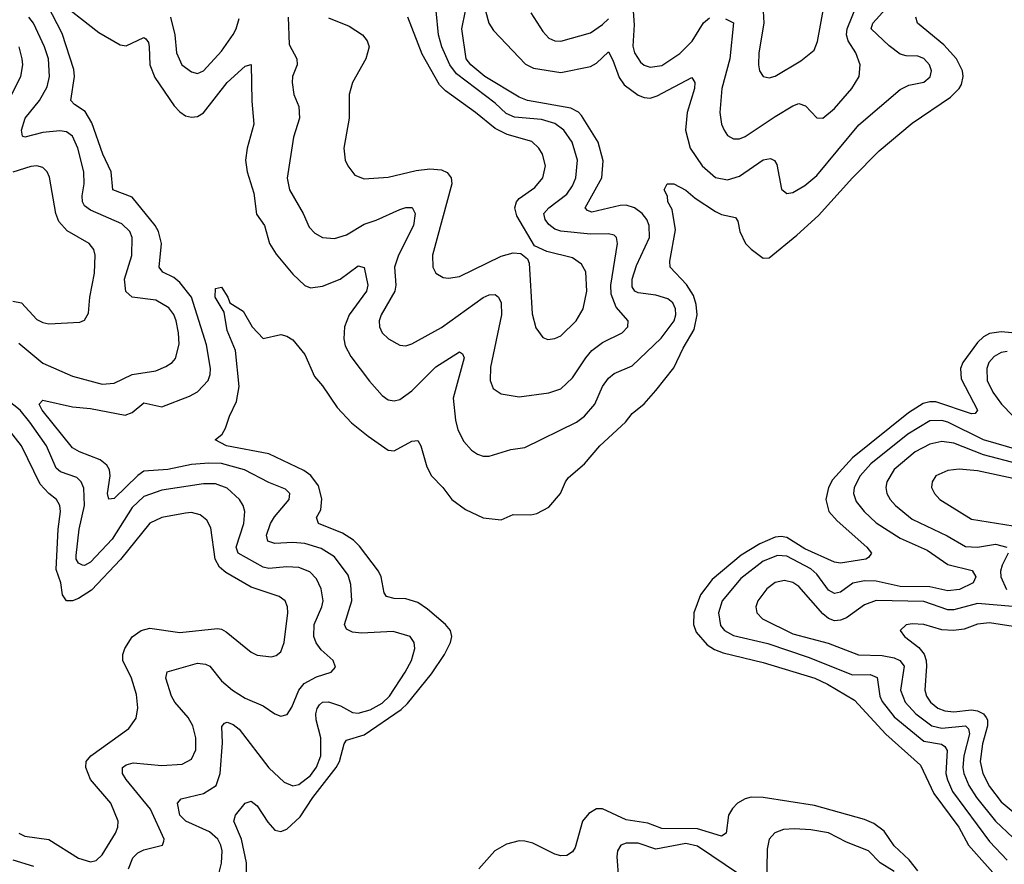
# Model space of a CAD drawing. Header units: inches. Extents: x 1843162 to 1959474, y 907081 to 1016326.
# Tile 440 of 656: x 1915513 to 1918820, y 970285 to 973121. Entities that reach past the tile are written whole.
import ezdxf

# ---------------------------------------------------------------- set-up
doc = ezdxf.new("R2010")
doc.units = ezdxf.units.IN
doc.header["$MEASUREMENT"] = 0
doc.layers.add('B9917', color=7, linetype='Continuous')

msp = doc.modelspace()

# ---------------------------------------------------------------- linework, layer by layer
at = {"layer": 'B9917', "color": 5}
for points, elevation in [([(1917883.8, 973123.8), (1917910.5, 973110.5), (1917897.7, 972990), (1917871.6, 972890), (1917864.2, 972810), (1917870.1, 972770.1), (1917878.8, 972750), (1917890, 972731.8), (1917910, 972720.7), (1917930, 972721.5), (1917950, 972728.6), (1918050, 972796.6), (1918110, 972832.4), (1918130, 972839.7), (1918152.1, 972832.1), (1918190, 972791.8), (1918210, 972790.2), (1918250, 972822.9), (1918308.4, 972890), (1918332.4, 972930), (1918336.2, 972970), (1918321.6, 973010), (1918295, 973050), (1918290.3, 973070), (1918292, 973090), (1918340.5, 973210)], 460), ([(1915630, 973195.9), (1915778.5, 973078.5), (1915850, 973036.5), (1915870, 973032.9), (1915930, 973061.3), (1915936.6, 973056.6), (1915945.1, 973045.1), (1915947.8, 973030), (1915949.6, 972970), (1915967, 972927), (1916031.9, 972831.9), (1916050, 972811.6), (1916070, 972798.8), (1916090, 972793.8), (1916110, 972796.2), (1916130, 972808.1), (1916210, 972910.1), (1916270, 972964.9), (1916290, 972970.6), (1916292.3, 972847.7), (1916299.4, 972770), (1916276.4, 972690), (1916271.4, 972650), (1916276.8, 972610), (1916298.8, 972538.8), (1916308.5, 972468.5), (1916334.6, 972430), (1916352.2, 972370), (1916374, 972334), (1916430, 972266.5), (1916470, 972228.5), (1916490, 972221.3), (1916530, 972226.6), (1916589.5, 972250.5), (1916650, 972295), (1916669.2, 972289.2), (1916682.2, 972230), (1916677.3, 972210), (1916619.4, 972130), (1916604.2, 972090), (1916601.5, 972050), (1916606.2, 972026.2), (1916625.5, 971990), (1916687.5, 971907.5), (1916730, 971859.6), (1916750, 971845.2), (1916770, 971841.1), (1916790, 971845.8), (1916830, 971875.5), (1916910, 971955.4), (1916990, 972005.5), (1916999.8, 971999.8), (1917005.9, 971985.9), (1916968.8, 971850), (1916976.1, 971776.1), (1916984, 971744), (1917004.9, 971704.9), (1917030, 971675.8), (1917050, 971662.2), (1917070, 971655.9), (1917090, 971655.9), (1917162, 971678), (1917210, 971684.9), (1917383.5, 971770), (1917410, 971790.2), (1917444.5, 971830), (1917469.9, 971890.1), (1917490, 971918.1), (1917510, 971932.8), (1917570, 971958.8), (1917667.8, 972052.2), (1917710.9, 972110), (1917717, 972130), (1917716.1, 972150), (1917706.2, 972170), (1917690, 972184.1), (1917650, 972196.7), (1917590, 972204.4), (1917578.6, 972210), (1917570, 972224.4), (1917569.9, 972250), (1917584, 972296), (1917628.2, 972390), (1917627.1, 972430), (1917618.9, 972450), (1917603.9, 972470), (1917577.7, 972490), (1917550, 972498.3), (1917530, 972497.7), (1917434.4, 972474.4), (1917420.3, 972480.3), (1917412.5, 972490), (1917467.9, 972590), (1917472.3, 972647.7), (1917456.2, 972710), (1917399.9, 972799.9), (1917390, 972810.8), (1917364.2, 972824.2), (1917218.4, 972850), (1917190, 972860.7), (1917075.4, 972930), (1917028.2, 972970), (1917012.9, 972990), (1916998, 973090), (1917010, 973150.8)], 440), ([(1917070, 973180.3), (1917088.1, 973110), (1917104.5, 973084.5), (1917211.3, 972971.3), (1917238, 972958), (1917330, 972944), (1917430, 972963.6), (1917450, 972975.5), (1917490, 973013.6), (1917505.5, 972985.5), (1917526.7, 972926.7), (1917542.8, 972902.8), (1917590, 972867.2), (1917610, 972859.4), (1917630, 972858), (1917654.2, 972865.8), (1917770, 972927.4), (1917780.6, 972910), (1917779.3, 972890), (1917754.2, 972810), (1917748.9, 972750), (1917765.3, 972690), (1917805, 972630), (1917850, 972591.3), (1917890, 972583.8), (1917930, 972596.1), (1918010, 972650.7), (1918035.1, 972655.1), (1918048.1, 972648.1), (1918055.4, 972635.4), (1918071.9, 972551.9), (1918090, 972538), (1918110, 972541), (1918150, 972564.1), (1918190, 972597.5), (1918331.9, 972768.1), (1918470, 972887.3), (1918499, 972901), (1918550, 972911.1), (1918571.1, 972928.9), (1918575.2, 972950), (1918568.2, 972970), (1918550, 972991), (1918530, 972998.6), (1918490, 973000.3), (1918470, 973005.8), (1918433.3, 973033.3), (1918373.3, 973090), (1918378.3, 973110), (1918422.3, 973157.7)], 440), ([(1916182.5, 970257.5), (1916190.8, 970289.2), (1916192.8, 970330), (1916188.5, 970350), (1916177.7, 970370), (1916150, 970394.2), (1916070.6, 970430), (1916050.6, 970450), (1916042.6, 970490), (1916054.9, 970505.1), (1916130, 970522.5), (1916172.2, 970550), (1916185.5, 970590), (1916193.4, 970693.4), (1916191.8, 970748.2), (1916200.7, 970759.3), (1916210, 970762.6), (1916230, 970754.4), (1916250, 970739.2), (1916350, 970609.3), (1916401.5, 970561.5), (1916430, 970548.5), (1916450, 970553.5), (1916490, 970583.1), (1916510, 970611.9), (1916524.3, 970650), (1916523.9, 970710), (1916508.1, 970770), (1916507, 970790), (1916511.4, 970808.6), (1916519.5, 970820.5), (1916530, 970830.1), (1916550, 970830.5), (1916590, 970817.8), (1916630, 970795), (1916650, 970792.3), (1916690, 970803.8), (1916730, 970826.6), (1916755.3, 970850), (1916807.2, 970930), (1916828.5, 970970), (1916840.2, 971010), (1916837.8, 971030), (1916824.2, 971050), (1916766.8, 971066.8), (1916661.3, 971061.3), (1916630, 971064.6), (1916610, 971074.7), (1916603.4, 971090), (1916627.8, 971170), (1916624.9, 971224.9), (1916615.6, 971255.6), (1916570, 971318.1), (1916525.8, 971345.8), (1916470, 971362.5), (1916430, 971366.1), (1916370, 971362.7), (1916346.2, 971370), (1916341.6, 971390), (1916355.1, 971430), (1916368.1, 971451.9), (1916417.3, 971510), (1916419.8, 971530), (1916405, 971545), (1916350, 971567), (1916267.6, 971610), (1916190, 971631.1), (1916147.8, 971632.2), (1916090, 971628.1), (1916010, 971611.3), (1915930, 971605), (1915909.1, 971590.9), (1915830, 971513.3), (1915811.5, 971511.5), (1915808, 971530), (1915816.7, 971590), (1915814.3, 971610), (1915805.6, 971625.6), (1915783.5, 971643.5), (1915713.5, 971670), (1915690, 971683.7), (1915587.6, 971810), (1915578, 971830), (1915590, 971843.9), (1915690, 971820.9), (1915750, 971815.4), (1915866.4, 971793.6), (1915890, 971801.8), (1915930, 971835.1), (1915990, 971821.5), (1916082.7, 971857.3), (1916110, 971872.1), (1916145.2, 971910), (1916153, 971930), (1916154, 971950), (1916140.1, 972030), (1916089.9, 972189.9), (1916050, 972239.3), (1916030, 972255.4), (1915993.5, 972273.5), (1915981.3, 972290), (1915989.5, 972370), (1915978.8, 972410), (1915967.7, 972430), (1915890, 972524.9), (1915826, 972550), (1915820.1, 972610), (1915791.7, 972670), (1915755.4, 972775.4), (1915733.1, 972813.1), (1915696.9, 972836.9), (1915684.6, 972850), (1915697.1, 972930), (1915694.3, 972954.3), (1915655, 973075), (1915605.9, 973170)], 440), ([(1916414.2, 973130), (1916418, 973038), (1916443.8, 972990), (1916445.2, 972970), (1916429.3, 972930), (1916427.6, 972910), (1916433.8, 972870), (1916450.2, 972830), (1916452.9, 972790), (1916432.8, 972727.2), (1916411.1, 972588.9), (1916418.5, 972550), (1916465.2, 972470), (1916484.7, 972424.7), (1916504.4, 972404.4), (1916530, 972390.2), (1916570, 972386.5), (1916610, 972398.5), (1916670, 972434.8), (1916710, 972447.7), (1916790, 972484.1), (1916810, 972490.9), (1916830.8, 972490.8), (1916840.9, 972470), (1916835.2, 972430), (1916784.8, 972330), (1916771.1, 972290), (1916776.2, 972230), (1916772.4, 972210), (1916726.7, 972130), (1916720.2, 972110), (1916721, 972090), (1916730.2, 972070), (1916751.8, 972050), (1916790, 972028.3), (1916810, 972026.5), (1916830, 972032.9), (1916930, 972087.5), (1917070, 972188.4), (1917090, 972197.8), (1917110, 972199), (1917121.2, 972190), (1917129.4, 972170), (1917131.1, 972130), (1917094.1, 971954.1), (1917093, 971910), (1917103, 971883), (1917130, 971864.9), (1917190, 971854.7), (1917290, 971868), (1917330, 971881.4), (1917370, 971918.2), (1917413.9, 971986.1), (1917434.3, 972010), (1917470, 972037.2), (1917536.4, 972070), (1917555.3, 972090), (1917556.1, 972110), (1917516.4, 972156.4), (1917499.1, 972199.1), (1917498.4, 972230), (1917520.2, 972370), (1917517.4, 972390), (1917510, 972398.2), (1917490, 972402.5), (1917430, 972400.9), (1917330, 972411.3), (1917310, 972418.3), (1917290, 972433.8), (1917277.3, 972450), (1917273, 972470), (1917289.9, 972490), (1917350, 972535.4), (1917370, 972563.2), (1917380.4, 972590), (1917386.6, 972650), (1917368.3, 972710), (1917340.8, 972750), (1917310, 972773), (1917265.7, 972785.7), (1917174.3, 972794.3), (1917146.3, 972806.3), (1917110, 972841.2), (1916979.6, 972939.6), (1916957.1, 972970), (1916930.6, 973030), (1916919.2, 973070), (1916911.3, 973151.3)], 460), ([(1917230, 973143.8), (1917270, 973081.2), (1917290, 973059.3), (1917310, 973050.1), (1917330, 973048.9), (1917430, 973077.3), (1917470, 973104.5), (1917490, 973124.2)], 460), ([(1917572.8, 973150), (1917576.2, 973103.8), (1917572.2, 973032.2), (1917577.3, 973010), (1917598, 972978), (1917610, 972968.3), (1917630, 972961.5), (1917670, 972967.9), (1917730, 973007.8), (1917771.2, 973048.8), (1917810, 973110.1), (1917830, 973127.3)], 460), ([(1918009.6, 973150), (1918011.8, 973110), (1917995.9, 973010), (1917994.2, 972970), (1917997.2, 972950), (1918010, 972930.3), (1918030, 972926.5), (1918050, 972932), (1918137.1, 972982.9), (1918181, 973019), (1918192.6, 973047.4), (1918214.9, 973170)], 480), ([(1915510, 972035.2), (1915590, 971967.5), (1915690, 971924.1), (1915790, 971897.3), (1915830, 971900.9), (1915890.7, 971929.3), (1915970, 971942.1), (1916003.6, 971956.4), (1916024.8, 971970), (1916036.2, 971983.8), (1916047.8, 972032.2), (1916046.3, 972070), (1916037.8, 972110), (1916030, 972131.7), (1916014.1, 972154.1), (1915970, 972179.4), (1915890, 972189.9), (1915868.8, 972208.8), (1915865.1, 972250), (1915889.2, 972329.2), (1915890.5, 972390), (1915882.3, 972410), (1915855.6, 972435.6), (1915750, 972481.2), (1915730, 972496.5), (1915723.5, 972510), (1915722.4, 972530), (1915729.4, 972570), (1915728, 972610), (1915708, 972690), (1915690.4, 972730), (1915670, 972744.6), (1915647.8, 972747.8), (1915590, 972742.7), (1915530, 972727.2), (1915521.6, 972730), (1915518.4, 972750), (1915531.5, 972790), (1915579.4, 972850), (1915604.5, 972895.5), (1915612.8, 972930), (1915609.2, 972990), (1915596, 973030), (1915558.5, 973110), (1915543.2, 973130)], 460), ([(1916019.6, 973130), (1916034.2, 973070), (1916038.9, 973010), (1916057.7, 972970), (1916090, 972945.6), (1916110, 972940.7), (1916130, 972949.2), (1916190, 973015.2), (1916230, 973071.2), (1916240.2, 973090), (1916250, 973125.5)], 460), ([(1916273.4, 970226.6), (1916274.9, 970290), (1916258, 970370), (1916232, 970430), (1916237.7, 970450), (1916270, 970490.3), (1916290, 970497.6), (1916310, 970481.8), (1916346.4, 970426.4), (1916370, 970400.2), (1916390, 970395), (1916410, 970403.3), (1916454.8, 970445.2), (1916497.8, 970510), (1916575.9, 970610), (1916587.1, 970630), (1916602.1, 970690), (1916610, 970702.3), (1916670, 970719.9), (1916794.5, 970805.5), (1916815, 970825), (1916895.4, 970924.6), (1916939.2, 970990), (1916960.1, 971030), (1916964.5, 971050), (1916959.7, 971070), (1916943.4, 971090), (1916882.4, 971142.4), (1916850, 971164.1), (1916810, 971176.6), (1916770, 971177.7), (1916745, 971185), (1916736.9, 971196.9), (1916727.4, 971250), (1916717.4, 971270), (1916653.8, 971353.8), (1916633.8, 971373.8), (1916597.3, 971397.3), (1916516.4, 971430), (1916509.8, 971450), (1916524.2, 971475.8), (1916527.9, 971512.1), (1916516.4, 971556.4), (1916490.7, 971590.7), (1916467, 971607), (1916350, 971663.9), (1916207.3, 971690), (1916169.5, 971710), (1916192.3, 971730), (1916204.5, 971750), (1916217, 971790), (1916240.8, 971839.2), (1916249.9, 971890), (1916237.2, 972010), (1916210, 972077.6), (1916199.7, 972139.7), (1916168.8, 972190), (1916170, 972218.8), (1916190, 972223), (1916212, 972190), (1916218, 972170), (1916263, 972143), (1916293.4, 972090), (1916330, 972051), (1916390, 972064), (1916410, 972058.8), (1916430, 972046), (1916470, 971997.3), (1916502.9, 971922.9), (1916530, 971891.5), (1916579.6, 971819.6), (1916627.7, 971767.7), (1916683, 971723), (1916750, 971675.5), (1916770, 971674), (1916830, 971706.5), (1916850, 971708.2), (1916860.2, 971690), (1916880.3, 971620.3), (1916895.5, 971590), (1916934, 971550), (1916964, 971510), (1917010, 971476.2), (1917070, 971448.1), (1917130, 971441.5), (1917170, 971459.6), (1917230, 971458.4), (1917250, 971462.6), (1917290, 971483.9), (1917329.8, 971530), (1917346.3, 971570), (1917356.5, 971583.5), (1917410.4, 971629.6), (1917461.4, 971690), (1917547.1, 971770), (1917570, 971798.6), (1917610, 971831), (1917650, 971876.3), (1917710, 971951.8), (1917741.7, 972018.3), (1917778.7, 972081.3), (1917788, 972130), (1917784.6, 972164.6), (1917775.5, 972195.5), (1917752.5, 972232.5), (1917698, 972290), (1917696.2, 972310), (1917715.7, 972415.7), (1917704, 972484), (1917689.3, 972510), (1917689.1, 972529.1), (1917678, 972550), (1917688, 972570), (1917710, 972570.4), (1917750, 972548.8), (1917781.6, 972521.6), (1917850, 972477), (1917870, 972467.6), (1917917.5, 972457.5), (1917924.8, 972444.8), (1917931.6, 972410), (1917951, 972370), (1917970, 972350.2), (1918010, 972320.7), (1918030, 972322), (1918122.8, 972397.2), (1918196.1, 972463.9), (1918309.9, 972590), (1918399.3, 972680.7), (1918510, 972773.6), (1918639.4, 972860.6), (1918668.7, 972890), (1918676.1, 972903.9), (1918681.8, 972930), (1918679.5, 972950), (1918659.4, 972990), (1918617.1, 973037.1), (1918528.8, 973110), (1918523.2, 973130)], 420), ([(1916550, 973127.7), (1916619, 973099), (1916664.2, 973070), (1916680.2, 973050), (1916687.1, 973030), (1916675.4, 972990), (1916630.2, 972910), (1916618.9, 972870), (1916619.4, 972790), (1916601.3, 972690), (1916605.5, 972650), (1916614.6, 972630), (1916638.9, 972598.9), (1916670, 972586.9), (1916750, 972592.2), (1916844.8, 972615.2), (1916890, 972620.6), (1916930, 972616.8), (1916948.1, 972608.1), (1916961.9, 972590), (1916964, 972570), (1916899, 972330), (1916900.7, 972290), (1916910.2, 972270.2), (1916935, 972255), (1916953.2, 972253.2), (1916990, 972259), (1917130, 972327.3), (1917170, 972338.3), (1917196.5, 972336.5), (1917218.7, 972318.7), (1917224, 972304), (1917233.7, 972133.7), (1917246.2, 972086.2), (1917270, 972053.7), (1917287.2, 972047.2), (1917310, 972050.2), (1917330, 972060.2), (1917382.4, 972110), (1917405.5, 972150), (1917417.3, 972210), (1917414.9, 972274.9), (1917400, 972300), (1917370, 972321.1), (1917283.3, 972343.3), (1917241.7, 972361.7), (1917182.4, 972462.4), (1917175.9, 972490), (1917181.1, 972510), (1917190, 972521), (1917242.6, 972557.4), (1917269.9, 972590), (1917278.6, 972630), (1917269.2, 972670), (1917256.5, 972690), (1917232.6, 972712.6), (1917150, 972735.7), (1917110, 972755.7), (1917043.6, 972810), (1916942.4, 972882.4), (1916922.6, 972902.6), (1916865.1, 973005.1), (1916816.1, 973130)], 480), ([(1915454.5, 972810), (1915516.4, 972930), (1915522.9, 972970), (1915520.9, 972990), (1915510.9, 973030)], 480), ([(1915490, 972176.6), (1915518.9, 972170), (1915570, 972114.3), (1915590, 972103.9), (1915610, 972100.2), (1915714.7, 972105.3), (1915730, 972112.4), (1915744.1, 972135.9), (1915748.2, 972190), (1915763.4, 972270), (1915765.7, 972330), (1915761.4, 972350), (1915745.6, 972370), (1915672.2, 972412.2), (1915643.8, 972443.8), (1915633.5, 972470), (1915612.2, 972592.2), (1915604.5, 972610), (1915590, 972625.3), (1915570, 972630.6), (1915550, 972628.5), (1915490, 972609.3)], 480), ([(1918870, 972067), (1918810, 972073.5), (1918770, 972067.7), (1918750, 972056.6), (1918730, 972037.7), (1918680.6, 971970), (1918672.5, 971950), (1918675, 971915), (1918730.1, 971810), (1918721.6, 971798.4), (1918710, 971797.5), (1918590, 971838.1), (1918570, 971838.6), (1918547.8, 971832.2), (1918498.7, 971801.3), (1918310.5, 971650), (1918243.4, 971576.6), (1918229.7, 971550), (1918220.5, 971510), (1918230.1, 971470.1), (1918258.1, 971438.1), (1918358, 971350), (1918374.4, 971330), (1918364.4, 971315.6), (1918354.8, 971310), (1918270, 971295.9), (1918250, 971299.6), (1918150, 971344.9), (1918090, 971382.3), (1918070, 971385.8), (1918050, 971383.3), (1917999.2, 971360.8), (1917936.5, 971323.5), (1917838.5, 971241.5), (1917799.6, 971190), (1917777.1, 971130), (1917775.8, 971090), (1917785, 971065), (1917822, 971022), (1917846.5, 971006.5), (1917875.8, 970995.8), (1918010, 970963.3), (1918183.6, 970910), (1918226.3, 970890), (1918316.4, 970836.4), (1918422.5, 970722.5), (1918538.5, 970618.5), (1918583.3, 970523.3), (1918667.2, 970410), (1918699.6, 970350), (1918807.9, 970227.9)], 420), ([(1918830, 972006.8), (1918810, 972003.2), (1918785.5, 971990), (1918768.6, 971970), (1918760.8, 971950), (1918762.7, 971910), (1918781.5, 971870), (1918810.9, 971830), (1918927.2, 971710)], 440), ([(1915878.3, 970270), (1915892.8, 970307.2), (1915910, 970323.8), (1915930, 970333.4), (1915992, 970350), (1915997.2, 970362.8), (1915997.6, 970370), (1915952.3, 970470), (1915870.5, 970570), (1915858, 970590), (1915858.4, 970610), (1915870, 970619.4), (1915893.9, 970626.1), (1915990, 970617.3), (1916058.7, 970621.3), (1916090, 970638), (1916104.2, 970670), (1916103.9, 970710), (1916093.7, 970750), (1916078, 970778), (1916034.1, 970830), (1916023, 970850), (1916003.4, 970910), (1916008.5, 970931.5), (1916110, 970960.1), (1916137.1, 970957.1), (1916151, 970950), (1916190, 970901), (1916227.3, 970870), (1916270, 970843.2), (1916330, 970817.3), (1916370, 970790.2), (1916390, 970782.4), (1916411.2, 970788.8), (1916426.6, 970813.4), (1916450.4, 970870), (1916468, 970892), (1916510, 970914.7), (1916558.4, 970930), (1916573.3, 970946.7), (1916565.1, 970970), (1916525.7, 971005.7), (1916509, 971029), (1916500.7, 971050), (1916502.3, 971090), (1916527.8, 971150), (1916532, 971170), (1916525.4, 971210), (1916510, 971243.8), (1916487.4, 971267.4), (1916450, 971281.4), (1916410, 971284.3), (1916350, 971278.8), (1916330, 971282.5), (1916246.7, 971330), (1916239.5, 971350), (1916265, 971430), (1916268.7, 971470), (1916263.4, 971490), (1916251.3, 971510), (1916210, 971548), (1916170, 971562.3), (1916130, 971562.6), (1915990, 971541.6), (1915930, 971519.9), (1915890, 971483.2), (1915823.4, 971376.6), (1915750, 971299.4), (1915730, 971288.2), (1915723.6, 971290), (1915710, 971295.9), (1915702.3, 971310), (1915701.8, 971321.8), (1915712.3, 971410), (1915729.9, 971490), (1915728.4, 971548.4), (1915719.6, 971570), (1915704.4, 971584.4), (1915650, 971602.9), (1915634.9, 971614.9), (1915602.2, 971690), (1915547, 971770), (1915514.2, 971810), (1915450, 971860.9)], 460), ([(1915510, 970390.2), (1915530, 970379.3), (1915610, 970368.9), (1915710, 970305.4), (1915750, 970293.4), (1915770, 970298.6), (1915790, 970317.3), (1915834.7, 970390), (1915842.2, 970410), (1915843.4, 970430), (1915819.2, 970490), (1915750.5, 970570.5), (1915734.9, 970610), (1915736.4, 970630), (1915751.9, 970650), (1915878.7, 970741.3), (1915904.2, 970775.8), (1915909.8, 970810.2), (1915904.8, 970855.2), (1915888.7, 970910), (1915859.4, 970970), (1915859.2, 970990), (1915865.4, 971010), (1915890, 971049.4), (1915920.9, 971070), (1915950, 971078.1), (1916050, 971063.5), (1916176.8, 971076.8), (1916190, 971075.3), (1916206.2, 971066.2), (1916290, 970997.5), (1916310, 970987.6), (1916358.2, 970981.8), (1916374.2, 970985.8), (1916390, 970998.4), (1916400.7, 971030), (1916413, 971130), (1916412, 971150), (1916404.2, 971170), (1916384.1, 971184.1), (1916290, 971215.7), (1916205.6, 971265.6), (1916183.3, 971283.3), (1916168.7, 971310), (1916154.9, 971414.9), (1916141.1, 971441.1), (1916119.2, 971459.2), (1916090, 971466.1), (1916070, 971464.7), (1915990, 971449.9), (1915950, 971430.4), (1915851.7, 971308.3), (1915754, 971206), (1915710, 971177.4), (1915690, 971170.4), (1915670.4, 971170.4), (1915656.6, 971190), (1915651.2, 971230), (1915635.5, 971275.5), (1915641.7, 971410), (1915649.9, 971469.9), (1915647.5, 971490), (1915636.3, 971510), (1915610, 971530.4), (1915581.5, 971561.5), (1915518.8, 971690), (1915450, 971778.2)], 480), ([(1918870, 971675.3), (1918750, 971710.5), (1918630, 971769.3), (1918610, 971775.6), (1918570, 971774.3), (1918496.1, 971730), (1918371.9, 971630), (1918336.1, 971590), (1918315.8, 971550), (1918313.7, 971530), (1918322.9, 971502.9), (1918349.5, 971470), (1918390, 971431.6), (1918470, 971380.3), (1918560.5, 971340.5), (1918630, 971292), (1918712.2, 971272.2), (1918724.1, 971250), (1918715, 971230), (1918670, 971208.5), (1918630, 971203), (1918570, 971217.4), (1918470, 971217.6), (1918390, 971236.1), (1918350, 971237.3), (1918311.3, 971228.7), (1918270, 971198.7), (1918250, 971195), (1918230, 971206.1), (1918190, 971259.2), (1918170, 971277.5), (1918090, 971319.9), (1918058, 971322), (1918010, 971303), (1917935.4, 971244.6), (1917872.4, 971170), (1917859.6, 971130), (1917867.2, 971087.2), (1917880.4, 971070), (1917910, 971053.2), (1918026.1, 971026.1), (1918160.9, 970980.9), (1918310, 970921.7), (1918370, 970922.3), (1918393, 970913), (1918402.4, 970850), (1918410, 970831.9), (1918450, 970779.9), (1918550, 970698.2), (1918608.6, 970688.6), (1918620.7, 970680.7), (1918627.7, 970667.7), (1918623.9, 970590), (1918628.7, 970568.7), (1918646.5, 970530), (1918770, 970361.7), (1918830, 970299.2)], 440), ([(1918870, 971628.6), (1918750, 971660.3), (1918650, 971699.6), (1918610, 971704.5), (1918570, 971695.6), (1918521, 971670), (1918450, 971610.5), (1918425.7, 971570), (1918421.9, 971550), (1918425.9, 971530), (1918437, 971510), (1918454.3, 971490), (1918510, 971443.9), (1918627.7, 971387.7), (1918690, 971352.4), (1918729.7, 971349.7), (1918790, 971360.7), (1918828.4, 971350)], 460), ([(1918850, 971580.7), (1918730, 971605.9), (1918667.9, 971612.1), (1918630, 971607.4), (1918590.4, 971590), (1918577.7, 971570), (1918575.2, 971550), (1918585.2, 971530), (1918604, 971510), (1918710, 971444.2), (1918850, 971421.9)], 480), ([(1918833.5, 971330), (1918813.1, 971290), (1918807.2, 971270), (1918808, 971250), (1918827.7, 971207.7)], 460), ([(1918849.1, 971150.9), (1918730, 971160.9), (1918650, 971139.6), (1918630, 971139.9), (1918550, 971167.2), (1918390, 971170.7), (1918350, 971156), (1918290, 971112.4), (1918270, 971104.5), (1918250, 971103), (1918230, 971110.9), (1918210, 971126.5), (1918130, 971218.1), (1918110, 971231.5), (1918082, 971238), (1918050, 971231.1), (1918022.5, 971210), (1917992.5, 971170), (1917985.9, 971150), (1917988.6, 971130), (1918008.2, 971110), (1918110, 971058.8), (1918228, 971028), (1918330, 970988.9), (1918410, 970986.8), (1918450, 970978.3), (1918469.5, 970969.5), (1918483.7, 970950), (1918471.2, 970870), (1918486.6, 970830), (1918523, 970790), (1918576.8, 970750), (1918610, 970742.4), (1918689.7, 970749.7), (1918699.6, 970739.6), (1918702.9, 970722.9), (1918683.9, 970650), (1918680.5, 970610), (1918683.6, 970590), (1918700.9, 970550), (1918726.6, 970510), (1918790.1, 970430), (1918850, 970374.3)], 460), ([(1918850, 971084.2), (1918770, 971095.7), (1918730, 971091.9), (1918685, 971075), (1918649.9, 971069.9), (1918610, 971072.6), (1918549.3, 971090), (1918510, 971093), (1918490.2, 971089.8), (1918470.3, 971070), (1918484.9, 971050), (1918533.1, 971013.1), (1918550.4, 970990.4), (1918557.5, 970970), (1918558.4, 970950), (1918553.1, 970870), (1918559.2, 970850), (1918572.2, 970830), (1918596.6, 970810), (1918620.2, 970800.2), (1918650, 970796.7), (1918710, 970804), (1918730, 970801.1), (1918750.4, 970790.4), (1918758.6, 970778.6), (1918763.3, 970770), (1918763.7, 970750), (1918746.3, 970690), (1918738.7, 970630), (1918747.8, 970590), (1918770, 970546.9), (1918810, 970494.6), (1918850, 970461.6)], 480), ([(1918530, 970263.9), (1918500.2, 970300.2), (1918450, 970346.9), (1918416.4, 970396.4), (1918382, 970422), (1918350, 970436.2), (1918182.3, 970482.3), (1918010, 970509.9), (1917970, 970510.8), (1917950, 970505.6), (1917923.6, 970490), (1917907.2, 970472.8), (1917894, 970450), (1917885.7, 970390), (1917870, 970380.3), (1917790, 970404.1), (1917670, 970405.2), (1917623, 970423), (1917550, 970435), (1917470, 970471.8), (1917450, 970471.4), (1917424.3, 970455.7), (1917403.2, 970430), (1917378.4, 970341.6), (1917370, 970326.6), (1917350, 970314.5), (1917330, 970313.3), (1917310, 970319.2), (1917236, 970356), (1917210, 970362.9), (1917190, 970363.8), (1917147.3, 970352.7), (1917108.5, 970330), (1917054.7, 970270)], 420), ([(1918450, 970261.3), (1918403.2, 970290), (1918363.7, 970330), (1918290, 970359.9), (1918230, 970390.4), (1918170, 970400.7), (1918115.3, 970404.7), (1918078.1, 970401.9), (1918049.4, 970390.6), (1918030.2, 970370), (1918023.5, 970336.5), (1918021.7, 970210)], 440), ([(1917930.8, 970250.8), (1917790, 970346.7), (1917750, 970354.6), (1917650, 970336.6), (1917590, 970356.4), (1917550, 970356.5), (1917532, 970350), (1917520.9, 970330), (1917518.8, 970310), (1917524, 970236)], 440), ([(1915490, 970300.5), (1915558.5, 970278.5)], 460)]:
    msp.add_lwpolyline(points, dxfattribs=dict(at, elevation=elevation))

doc.saveas('drawing.dxf')
